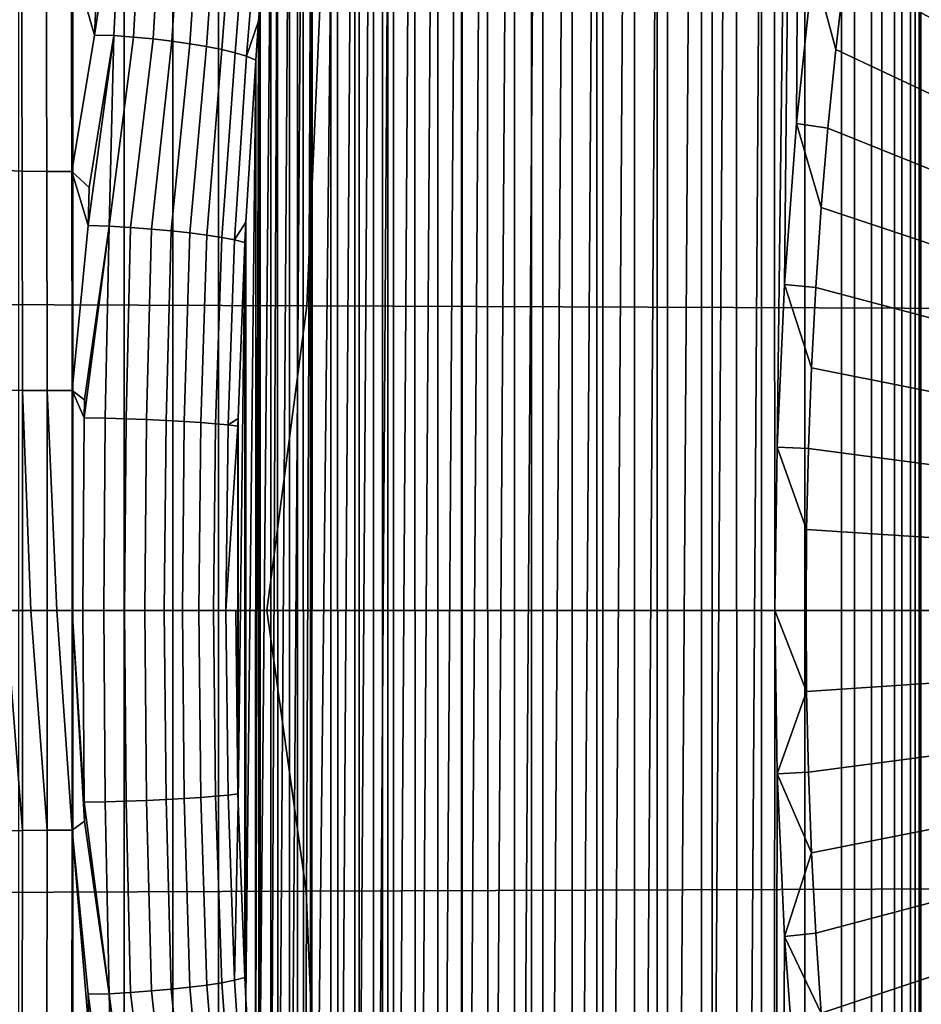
# Model space of a CAD drawing. Header units: metres. Extents: x -240 to 45, y -77 to 27.
# Tile 350 of 656: x -193.8 to -192, y -0.79 to 1.18. Entities that reach past the tile are written whole.
import ezdxf

# ---------------------------------------------------------------- set-up
doc = ezdxf.new("R2010")
doc.units = ezdxf.units.M
doc.layers.add('solid_102011X2', color=7, linetype='CONTINUOUS')

msp = doc.modelspace()

# ---------------------------------------------------------------- linework, layer by layer
at = {"layer": 'solid_102011X2'}
for points in [[(-192.289841, 0.326308, 275.914215), (-192.294632, -0.000008, 275.903595), (-192.298874, 5.488204, 275.894196), (-192.22496, 5.63324, 276.05777)], [(-192.275452, 0.650964, 275.946045), (-192.289841, 0.326308, 275.914215), (-192.22496, 5.63324, 276.05777)], [(-192.251572, 0.972301, 275.998901), (-192.275452, 0.650964, 275.946045), (-192.22496, 5.63324, 276.05777)], [(-192.218307, 1.288682, 276.07251), (-192.251572, 0.972301, 275.998901), (-192.22496, 5.63324, 276.05777)], [(-192.37088, 5.337353, 275.734863), (-192.298874, 5.488204, 275.894196), (-192.370758, -5.337628, 275.735168)], [(-192.294632, -0.000008, 275.903595), (-192.298767, -5.488445, 275.89447), (-192.370758, -5.337628, 275.735168), (-192.298874, 5.488204, 275.894196)], [(-192.440857, 5.180866, 275.580017), (-192.37088, 5.337353, 275.734863), (-192.440735, -5.181175, 275.580322)], [(-192.37088, 5.337353, 275.734863), (-192.370758, -5.337628, 275.735168), (-192.440735, -5.181175, 275.580322)], [(-192.508774, 5.018864, 275.429749), (-192.440857, 5.180866, 275.580017), (-192.508636, -5.019208, 275.430054)], [(-192.440857, 5.180866, 275.580017), (-192.440735, -5.181175, 275.580322), (-192.508636, -5.019208, 275.430054)], [(-192.574524, 4.851521, 275.284241), (-192.508774, 5.018864, 275.429749), (-192.574371, -4.851901, 275.284546)], [(-192.508774, 5.018864, 275.429749), (-192.508636, -5.019208, 275.430054), (-192.574371, -4.851901, 275.284546)], [(-192.638016, 4.679095, 275.143738), (-192.574524, 4.851521, 275.284241), (-192.637863, -4.679513, 275.144073)], [(-192.574524, 4.851521, 275.284241), (-192.574371, -4.851901, 275.284546), (-192.637863, -4.679513, 275.144073)], [(-192.699188, 4.501746, 275.008362), (-192.638016, 4.679095, 275.143738), (-192.699036, -4.5022, 275.008698)], [(-192.638016, 4.679095, 275.143738), (-192.637863, -4.679513, 275.144073), (-192.699036, -4.5022, 275.008698)], [(-192.757919, 4.319841, 274.878418), (-192.699188, 4.501746, 275.008362), (-192.757767, -4.320332, 274.878754)], [(-192.699188, 4.501746, 275.008362), (-192.699036, -4.5022, 275.008698), (-192.757767, -4.320332, 274.878754)], [(-192.814163, 4.133481, 274.753937), (-192.757919, 4.319841, 274.878418), (-192.814011, -4.134007, 274.754272)], [(-192.757919, 4.319841, 274.878418), (-192.757767, -4.320332, 274.878754), (-192.814011, -4.134007, 274.754272)], [(-192.867828, 3.943122, 274.635162), (-192.814163, 4.133481, 274.753937), (-192.867676, -3.943683, 274.635498)], [(-192.814163, 4.133481, 274.753937), (-192.814011, -4.134007, 274.754272), (-192.867676, -3.943683, 274.635498)], [(-192.918884, 3.748831, 274.522186), (-192.867828, 3.943122, 274.635162), (-192.918747, -3.749424, 274.522522)], [(-192.867828, 3.943122, 274.635162), (-192.867676, -3.943683, 274.635498), (-192.918747, -3.749424, 274.522522)], [(-192.967239, 3.551112, 274.415192), (-192.918884, 3.748831, 274.522186), (-192.967087, -3.551737, 274.415527)], [(-192.918884, 3.748831, 274.522186), (-192.918747, -3.749424, 274.522522), (-192.967087, -3.551737, 274.415527)], [(-193.012863, 3.350034, 274.314209), (-192.967239, 3.551112, 274.415192), (-193.012726, -3.350688, 274.314545)], [(-192.967239, 3.551112, 274.415192), (-192.967087, -3.551737, 274.415527), (-193.012726, -3.350688, 274.314545)], [(-193.05571, 3.146098, 274.219421), (-193.012863, 3.350034, 274.314209), (-193.055573, -3.146778, 274.219727)], [(-193.012863, 3.350034, 274.314209), (-193.012726, -3.350688, 274.314545), (-193.055573, -3.146778, 274.219727)], [(-193.095734, 2.939417, 274.130859), (-193.05571, 3.146098, 274.219421), (-193.095596, -2.94012, 274.131134)], [(-193.05571, 3.146098, 274.219421), (-193.055573, -3.146778, 274.219727), (-193.095596, -2.94012, 274.131134)], [(-193.132904, 2.730541, 274.048615), (-193.095734, 2.939417, 274.130859), (-193.132782, -2.731262, 274.048889)], [(-193.095734, 2.939417, 274.130859), (-193.095596, -2.94012, 274.131134), (-193.132782, -2.731262, 274.048889)], [(-193.132904, 2.730541, 274.048615), (-193.167099, -2.520084, 273.9729), (-193.167221, 2.519347, 273.972656)], [(-193.132904, 2.730541, 274.048615), (-193.132782, -2.731262, 274.048889), (-193.167099, -2.520084, 273.9729)], [(-193.21846, -2.167392, 273.859283), (-193.218338, 2.168066, 273.859528), (-193.167221, 2.519347, 273.972656)], [(-193.167099, -2.520084, 273.9729), (-193.21846, -2.167392, 273.859283), (-193.167221, 2.519347, 273.972656)], [(-193.235138, -2.042292, 273.822357), (-193.235672, 2.03804, 273.821198), (-193.218338, 2.168066, 273.859528)], [(-193.21846, -2.167392, 273.859283), (-193.235138, -2.042292, 273.822357), (-193.218338, 2.168066, 273.859528)], [(-193.263214, -1.8136, 273.760254), (-193.263092, 1.814524, 273.760498), (-193.235672, 2.03804, 273.821198)], [(-193.235138, -2.042292, 273.822357), (-193.263214, -1.8136, 273.760254), (-193.235672, 2.03804, 273.821198)], [(-193.286804, -1.598263, 273.708038), (-193.287247, 1.594033, 273.707062), (-193.263092, 1.814524, 273.760498)], [(-193.263214, -1.8136, 273.760254), (-193.286804, -1.598263, 273.708038), (-193.263092, 1.814524, 273.760498)], [(-193.300766, -1.457293, 273.677124), (-193.300659, 1.458608, 273.677368), (-193.287247, 1.594033, 273.707062)], [(-193.286804, -1.598263, 273.708038), (-193.300766, -1.457293, 273.677124), (-193.287247, 1.594033, 273.707062)], [(-193.594604, 1.525089, 273.509155), (-193.65239, 1.149137, 273.44278), (-193.649399, 1.221598, 273.455109)], [(-193.594604, 1.525089, 273.509155), (-193.613678, 1.148033, 273.438782), (-193.65239, 1.149137, 273.44278)], [(-193.594604, 1.525089, 273.509155), (-193.55394, 1.521409, 273.508301), (-193.574341, 1.145058, 273.439636), (-193.613678, 1.148033, 273.438782)], [(-193.55394, 1.521409, 273.508301), (-193.513657, 1.516623, 273.512878), (-193.535522, 1.141305, 273.445587), (-193.574341, 1.145058, 273.439636)], [(-193.513657, 1.516623, 273.512878), (-193.474472, 1.510819, 273.522827), (-193.497879, 1.136839, 273.456573), (-193.535522, 1.141305, 273.445587)], [(-193.915009, 1.5, 272.730133), (-193.915009, -1.5, 272.730133), (-193.221146, -1.5, 272.435608), (-193.221146, 1.5, 272.435608)], [(-193.803177, 1.5, 266.720459), (-193.69574, 1.5, 266.763794), (-193.69574, -1.5, 266.763794), (-193.803177, -1.5, 266.720459)], [(-193.69574, 1.5, 266.763794), (-193.592987, 1.5, 266.817291), (-193.592987, -1.5, 266.817291), (-193.69574, -1.5, 266.763794)], [(-193.592987, 1.5, 266.817291), (-193.495865, 1.5, 266.880432), (-193.495865, -1.5, 266.880432), (-193.592987, -1.5, 266.817291)], [(-193.474472, 1.510819, 273.522827), (-193.437134, 1.504105, 273.537933), (-193.462067, 1.131736, 273.472321), (-193.497879, 1.136839, 273.456573)], [(-193.495865, 1.5, 266.880432), (-193.405289, 1.5, 266.952667), (-193.405289, -1.5, 266.952667), (-193.495865, -1.5, 266.880432)], [(-193.437134, 1.504105, 273.537933), (-193.402313, 1.496605, 273.557892), (-193.428726, 1.126086, 273.492645), (-193.462067, 1.131736, 273.472321)], [(-193.402313, 1.496605, 273.557892), (-193.370682, 1.488459, 273.582397), (-193.398392, 1.119985, 273.517151), (-193.428726, 1.126086, 273.492645)], [(-193.405289, 1.5, 266.952667), (-193.322098, 1.5, 267.033264), (-193.322098, -1.5, 267.033264), (-193.405289, -1.5, 266.952667)], [(-193.322098, 1.5, 267.033264), (-193.24707, 1.5, 267.121552), (-193.24707, -1.5, 267.121552), (-193.322098, -1.5, 267.033264)], [(-193.24707, 1.5, 267.121552), (-193.180893, 1.5, 267.216614), (-193.180893, -1.5, 267.216614), (-193.24707, -1.5, 267.121552)], [(-193.067078, 1.5, 272.362305), (-193.221146, 1.5, 272.435608), (-193.221146, -1.5, 272.435608), (-193.067078, -1.5, 272.362305)], [(-193.180893, 1.5, 267.216614), (-193.124207, 1.5, 267.317657), (-193.124207, -1.5, 267.317657), (-193.180893, -1.5, 267.216614)], [(-193.124207, 1.5, 267.317657), (-193.077515, 1.5, 267.423676), (-193.077515, -1.5, 267.423676), (-193.124207, -1.5, 267.317657)], [(-192.135437, 1.5, 269.877869), (-192.135437, -1.5, 269.877869), (-193.077515, -1.5, 267.423676), (-193.077515, 1.5, 267.423676)], [(-192.91983, 1.5, 272.276154), (-193.067078, 1.5, 272.362305), (-193.067078, -1.5, 272.362305), (-192.91983, -1.5, 272.276154)], [(-192.780472, 1.5, 272.177765), (-192.91983, 1.5, 272.276154), (-192.91983, -1.5, 272.276154), (-192.780472, -1.5, 272.177765)], [(-192.649994, 1.5, 272.067841), (-192.780472, 1.5, 272.177765), (-192.780472, -1.5, 272.177765), (-192.649994, -1.5, 272.067841)], [(-192.529358, 1.5, 271.947205), (-192.649994, 1.5, 272.067841), (-192.649994, -1.5, 272.067841), (-192.529358, -1.5, 271.947205)], [(-192.419449, 1.5, 271.816742), (-192.529358, 1.5, 271.947205), (-192.529358, -1.5, 271.947205), (-192.419449, -1.5, 271.816742)], [(-192.321045, 1.5, 271.677368), (-192.419449, 1.5, 271.816742), (-192.419449, -1.5, 271.816742), (-192.321045, -1.5, 271.677368)], [(-192.234894, 1.5, 271.530121), (-192.321045, 1.5, 271.677368), (-192.321045, -1.5, 271.677368), (-192.234894, -1.5, 271.530121)], [(-192.161591, 1.5, 271.376068), (-192.234894, 1.5, 271.530121), (-192.234894, -1.5, 271.530121), (-192.161591, -1.5, 271.376068)], [(-192.101685, 1.5, 271.216339), (-192.161591, 1.5, 271.376068), (-192.161591, -1.5, 271.376068), (-192.101685, -1.5, 271.216339)], [(-192.081146, -1.5, 270.039612), (-192.135437, -1.5, 269.877869), (-192.135437, 1.5, 269.877869), (-192.081146, 1.5, 270.039612)], [(-192.055618, 1.5, 271.052063), (-192.101685, 1.5, 271.216339), (-192.101685, -1.5, 271.216339), (-192.055618, -1.5, 271.052063)], [(-192.081146, 1.5, 270.039612), (-192.040848, 1.5, 270.205383), (-192.040848, -1.5, 270.205383), (-192.081146, -1.5, 270.039612)], [(-192.023712, 1.5, 270.88446), (-192.055618, 1.5, 271.052063), (-192.055618, -1.5, 271.052063), (-192.023712, -1.5, 270.88446)], [(-192.040848, 1.5, 270.205383), (-192.014801, 1.5, 270.373993), (-192.014801, -1.5, 270.373993), (-192.040848, -1.5, 270.205383)], [(-192.00621, 1.5, 270.714783), (-192.023712, 1.5, 270.88446), (-192.023712, -1.5, 270.88446), (-192.00621, -1.5, 270.714783)], [(-192.014801, 1.5, 270.373993), (-192.003235, 1.5, 270.544189), (-192.003235, -1.5, 270.544189), (-192.014801, -1.5, 270.373993)], [(-192.003235, 1.5, 270.544189), (-192.00621, 1.5, 270.714783), (-192.00621, -1.5, 270.714783), (-192.003235, -1.5, 270.544189)], [(-193.370682, 1.488459, 273.582397), (-193.342804, 1.479816, 273.610962), (-193.371628, 1.11354, 273.54541), (-193.398392, 1.119985, 273.517151)], [(-193.342804, 1.479816, 273.610962), (-193.319214, 1.470838, 273.643066), (-193.348892, 1.106862, 273.576965), (-193.371628, 1.11354, 273.54541)], [(-193.319214, 1.470838, 273.643066), (-193.300659, 1.458608, 273.677368), (-193.324844, 1.176504, 273.62384), (-193.348892, 1.106862, 273.576965)], [(-193.324661, -1.179034, 273.624268), (-193.324844, 1.176504, 273.62384), (-193.300659, 1.458608, 273.677368)], [(-193.300766, -1.457293, 273.677124), (-193.324661, -1.179034, 273.624268), (-193.300659, 1.458608, 273.677368)], [(-191.72908, 1.183027, 277.050995), (-191.746735, 1.056002, 277.011902), (-192.155014, 1.275944, 276.204224), (-192.134659, 1.429985, 276.249268)], [(-193.798096, 1.312204, 273.469543), (-193.797073, 0.877514, 273.399017), (-193.84523, 0.879229, 273.386139), (-193.846207, 1.314819, 273.456635)], [(-193.748734, 1.31076, 273.476471), (-193.747681, 0.876586, 273.405853), (-193.797073, 0.877514, 273.399017), (-193.798096, 1.312204, 273.469543)], [(-193.747681, 0.876586, 273.405853), (-193.748734, 1.31076, 273.476471), (-193.698868, 1.31051, 273.477356), (-193.697815, 0.87646, 273.406525)], [(-193.698868, 1.31051, 273.477356), (-193.649399, 1.221598, 273.455109), (-193.65239, 1.149137, 273.44278)], [(-193.697815, 0.87646, 273.406525), (-193.698868, 1.31051, 273.477356), (-193.65239, 1.149137, 273.44278)], [(-192.173035, 1.1202, 276.164337), (-192.188705, 0.962962, 276.129639), (-192.251572, 0.972301, 275.998901), (-192.218307, 1.288682, 276.07251)], [(-192.155014, 1.275944, 276.204224), (-192.173035, 1.1202, 276.164337), (-192.218307, 1.288682, 276.07251)], [(-191.746735, 1.056002, 277.011902), (-191.76239, 0.927463, 276.977295), (-192.173035, 1.1202, 276.164337), (-192.155014, 1.275944, 276.204224)], [(-193.201889, 1.215978, 333.76062), (-194.883514, 1.229547, 332.19812), (-194.910583, 0.614942, 332.222504), (-193.228348, 0.608156, 333.785004)], [(-191.499863, 1.202562, 335.311432), (-193.201889, 1.215978, 333.76062), (-193.228348, 0.608156, 333.785004), (-191.525711, 0.601445, 335.335815)], [(-193.348892, 1.106862, 273.576965), (-193.324844, 1.176504, 273.62384), (-193.330673, 1.098623, 273.610962)], [(-193.330795, -1.097036, 273.610687), (-193.330673, 1.098623, 273.610962), (-193.324844, 1.176504, 273.62384)], [(-193.324661, -1.179034, 273.624268), (-193.330795, -1.097036, 273.610687), (-193.324844, 1.176504, 273.62384)], [(-193.613678, 1.148033, 273.438782), (-193.662964, 0.84472, 273.399231), (-193.697815, 0.87646, 273.406525), (-193.65239, 1.149137, 273.44278)], [(-193.613678, 1.148033, 273.438782), (-193.665115, 0.768421, 273.390381), (-193.662964, 0.84472, 273.399231)], [(-193.613678, 1.148033, 273.438782), (-193.622925, 0.767153, 273.387665), (-193.665115, 0.768421, 273.390381)], [(-193.613678, 1.148033, 273.438782), (-193.574341, 1.145058, 273.439636), (-193.622925, 0.767153, 273.387665)], [(-193.535522, 1.141305, 273.445587), (-193.58046, 0.764739, 273.3909), (-193.622925, 0.767153, 273.387665), (-193.574341, 1.145058, 273.439636)], [(-193.497879, 1.136839, 273.456573), (-193.538895, 0.761727, 273.400085), (-193.58046, 0.764739, 273.3909), (-193.535522, 1.141305, 273.445587)], [(-193.462067, 1.131736, 273.472321), (-193.499115, 0.758179, 273.41507), (-193.538895, 0.761727, 273.400085), (-193.497879, 1.136839, 273.456573)], [(-193.428726, 1.126086, 273.492645), (-193.461884, 0.754165, 273.435547), (-193.499115, 0.758179, 273.41507), (-193.462067, 1.131736, 273.472321)], [(-193.398392, 1.119985, 273.517151), (-193.427979, 0.749768, 273.46106), (-193.461884, 0.754165, 273.435547), (-193.428726, 1.126086, 273.492645)], [(-193.371628, 1.11354, 273.54541), (-193.398071, 0.745075, 273.491119), (-193.427979, 0.749768, 273.46106), (-193.398392, 1.119985, 273.517151)], [(-193.348892, 1.106862, 273.576965), (-193.372787, 0.740183, 273.525146), (-193.398071, 0.745075, 273.491119), (-193.371628, 1.11354, 273.54541)], [(-193.348892, 1.106862, 273.576965), (-193.330673, 1.098623, 273.610962), (-193.350616, 0.77514, 273.566833), (-193.372787, 0.740183, 273.525146)], [(-191.76239, 0.927463, 276.977295), (-191.776001, 0.797495, 276.947174), (-192.188705, 0.962962, 276.129639), (-192.173035, 1.1202, 276.164337)], [(-193.350586, -0.775712, 273.566864), (-193.350616, 0.77514, 273.566833), (-193.330673, 1.098623, 273.610962)], [(-193.330795, -1.097036, 273.610687), (-193.350586, -0.775712, 273.566864), (-193.330673, 1.098623, 273.610962)], [(-192.201996, 0.804438, 276.10022), (-192.212906, 0.644842, 276.076111), (-192.275452, 0.650964, 275.946045), (-192.251572, 0.972301, 275.998901)], [(-192.188705, 0.962962, 276.129639), (-192.201996, 0.804438, 276.10022), (-192.251572, 0.972301, 275.998901)], [(-191.776001, 0.797495, 276.947174), (-191.787552, 0.666321, 276.9216), (-192.201996, 0.804438, 276.10022), (-192.188705, 0.962962, 276.129639)], [(-193.797073, 0.877514, 273.399017), (-193.796356, 0.439453, 273.356445), (-193.844543, 0.440301, 273.343597), (-193.84523, 0.879229, 273.386139)], [(-193.747681, 0.876586, 273.405853), (-193.746933, 0.438999, 273.36322), (-193.796356, 0.439453, 273.356445), (-193.797073, 0.877514, 273.399017)], [(-193.746933, 0.438999, 273.36322), (-193.747681, 0.876586, 273.405853), (-193.697815, 0.87646, 273.406525), (-193.697067, 0.438948, 273.36377)], [(-193.697815, 0.87646, 273.406525), (-193.662964, 0.84472, 273.399231), (-193.665115, 0.768421, 273.390381)], [(-193.697067, 0.438948, 273.36377), (-193.697815, 0.87646, 273.406525), (-193.665115, 0.768421, 273.390381)], [(-191.787552, 0.666321, 276.9216), (-191.797012, 0.534257, 276.900665), (-192.212906, 0.644842, 276.076111), (-192.201996, 0.804438, 276.10022)], [(-193.622925, 0.767153, 273.387665), (-193.672363, 0.42039, 273.360565), (-193.697067, 0.438948, 273.36377), (-193.665115, 0.768421, 273.390381)], [(-193.622925, 0.767153, 273.387665), (-193.672867, 0.384798, 273.35849), (-193.672363, 0.42039, 273.360565)], [(-193.622925, 0.767153, 273.387665), (-193.631165, 0.384079, 273.35672), (-193.672867, 0.384798, 273.35849)], [(-193.622925, 0.767153, 273.387665), (-193.58046, 0.764739, 273.3909), (-193.589432, 0.382834, 273.360718), (-193.631165, 0.384079, 273.35672)], [(-193.372787, 0.740183, 273.525146), (-193.350616, 0.77514, 273.566833), (-193.352646, 0.734647, 273.562347)], [(-193.352737, -0.732893, 273.562134), (-193.352646, 0.734647, 273.562347), (-193.350616, 0.77514, 273.566833)], [(-193.350586, -0.775712, 273.566864), (-193.352737, -0.732893, 273.562134), (-193.350616, 0.77514, 273.566833)], [(-193.58046, 0.764739, 273.3909), (-193.538895, 0.761727, 273.400085), (-193.548676, 0.381298, 273.370544), (-193.589432, 0.382834, 273.360718)], [(-193.538895, 0.761727, 273.400085), (-193.499115, 0.758179, 273.41507), (-193.509705, 0.379501, 273.385925), (-193.548676, 0.381298, 273.370544)], [(-193.499115, 0.758179, 273.41507), (-193.461884, 0.754165, 273.435547), (-193.473267, 0.37748, 273.406586), (-193.509705, 0.379501, 273.385925)], [(-193.461884, 0.754165, 273.435547), (-193.427979, 0.749768, 273.46106), (-193.440063, 0.375273, 273.432129), (-193.473267, 0.37748, 273.406586)], [(-193.427979, 0.749768, 273.46106), (-193.398071, 0.745075, 273.491119), (-193.410767, 0.372923, 273.462036), (-193.440063, 0.375273, 273.432129)], [(-193.398071, 0.745075, 273.491119), (-193.372787, 0.740183, 273.525146), (-193.385941, 0.370477, 273.495758), (-193.410767, 0.372923, 273.462036)], [(-193.372787, 0.740183, 273.525146), (-193.352646, 0.734647, 273.562347), (-193.365692, 0.383447, 273.533478), (-193.385941, 0.370477, 273.495758)], [(-193.365677, -0.383759, 273.533478), (-193.365692, 0.383447, 273.533478), (-193.352646, 0.734647, 273.562347)], [(-193.352737, -0.732893, 273.562134), (-193.365677, -0.383759, 273.533478), (-193.352646, 0.734647, 273.562347)], [(-192.221405, 0.484384, 276.057312), (-192.227478, 0.323281, 276.043854), (-192.289841, 0.326308, 275.914215), (-192.275452, 0.650964, 275.946045)], [(-192.212906, 0.644842, 276.076111), (-192.221405, 0.484384, 276.057312), (-192.275452, 0.650964, 275.946045)], [(-191.797012, 0.534257, 276.900665), (-191.804398, 0.401437, 276.884338), (-192.221405, 0.484384, 276.057312), (-192.212906, 0.644842, 276.076111)], [(-193.228348, 0.608156, 333.785004), (-194.910583, 0.614942, 332.222504), (-194.853302, 0, 332.292755), (-193.308365, 0, 333.727631)], [(-191.525711, 0.601445, 335.335815), (-193.228348, 0.608156, 333.785004), (-193.308365, 0, 333.727631), (-191.773636, 0, 335.127899)], [(-191.804398, 0.401437, 276.884338), (-191.809677, 0.267926, 276.87265), (-192.227478, 0.323281, 276.043854), (-192.221405, 0.484384, 276.057312)], [(-193.796356, 0.439453, 273.356445), (-193.796066, 0.000009, 273.342133), (-193.829971, 0.00001, 273.333771), (-193.844543, 0.440301, 273.343597)], [(-193.779221, 0.000008, 273.345123), (-193.796066, 0.000009, 273.342133), (-193.796356, 0.439453, 273.356445)], [(-193.746933, 0.438999, 273.36322), (-193.746643, 0.000007, 273.348877), (-193.779221, 0.000008, 273.345123), (-193.796356, 0.439453, 273.356445)], [(-193.727432, 0.000006, 273.349823), (-193.746933, 0.438999, 273.36322), (-193.697067, 0.438948, 273.36377), (-193.696777, 0.000005, 273.349396)], [(-193.727432, 0.000006, 273.349823), (-193.746643, 0.000007, 273.348877), (-193.746933, 0.438999, 273.36322)], [(-193.696777, 0.000005, 273.349396), (-193.697067, 0.438948, 273.36377), (-193.672867, 0.384798, 273.35849), (-193.675461, 0.000005, 273.347748)], [(-193.697067, 0.438948, 273.36377), (-193.672363, 0.42039, 273.360565), (-193.672867, 0.384798, 273.35849)], [(-193.63382, 0.000034, 273.346252), (-193.675461, 0.000005, 273.347748), (-193.672867, 0.384798, 273.35849), (-193.631165, 0.384079, 273.35672)], [(-193.592361, 0.000033, 273.350555), (-193.63382, 0.000034, 273.346252), (-193.631165, 0.384079, 273.35672), (-193.589432, 0.382834, 273.360718)], [(-193.551895, 0.000031, 273.360565), (-193.592361, 0.000033, 273.350555), (-193.589432, 0.382834, 273.360718), (-193.548676, 0.381298, 273.370544)], [(-193.513214, 0.000028, 273.376099), (-193.551895, 0.000031, 273.360565), (-193.548676, 0.381298, 273.370544), (-193.509705, 0.379501, 273.385925)], [(-193.477051, 0.000024, 273.39682), (-193.513214, 0.000028, 273.376099), (-193.509705, 0.379501, 273.385925), (-193.473267, 0.37748, 273.406586)], [(-193.444122, 0.00002, 273.422363), (-193.477051, 0.000024, 273.39682), (-193.473267, 0.37748, 273.406586), (-193.440063, 0.375273, 273.432129)], [(-193.415039, 0.000015, 273.45224), (-193.444122, 0.00002, 273.422363), (-193.440063, 0.375273, 273.432129), (-193.410767, 0.372923, 273.462036)], [(-193.385941, 0.370477, 273.495758), (-193.365692, 0.383447, 273.533478), (-193.366089, 0.367807, 273.532593)], [(-193.366135, -0.366006, 273.532501), (-193.366089, 0.367807, 273.532593), (-193.365692, 0.383447, 273.533478)], [(-193.365677, -0.383759, 273.533478), (-193.366135, -0.366006, 273.532501), (-193.365692, 0.383447, 273.533478)], [(-193.390396, 0.000009, 273.48584), (-193.415039, 0.000015, 273.45224), (-193.410767, 0.372923, 273.462036), (-193.385941, 0.370477, 273.495758)], [(-193.390396, 0.000009, 273.48584), (-193.385941, 0.370477, 273.495758), (-193.366089, 0.367807, 273.532593)], [(-193.390396, 0.000009, 273.48584), (-193.366089, 0.367807, 273.532593), (-193.366135, -0.366006, 273.532501), (-193.370636, 0.000003, 273.522552)], [(-192.231125, 0.161746, 276.035797), (-192.232346, -0.000004, 276.033081), (-192.294632, -0.000008, 275.903595), (-192.289841, 0.326308, 275.914215)], [(-192.227478, 0.323281, 276.043854), (-192.231125, 0.161746, 276.035797), (-192.289841, 0.326308, 275.914215)], [(-191.809677, 0.267926, 276.87265), (-191.812851, 0.134006, 276.865631), (-192.231125, 0.161746, 276.035797), (-192.227478, 0.323281, 276.043854)], [(-191.812851, 0.134006, 276.865631), (-191.813904, 0, 276.863281), (-192.232346, -0.000004, 276.033081), (-192.231125, 0.161746, 276.035797)], [(-193.308365, 0, 333.727631), (-194.853302, 0, 332.292755), (-194.911926, -0.566999, 332.223724), (-193.229675, -0.560741, 333.786224)], [(-193.844528, -0.44028, 273.343597), (-193.844269, 0.000011, 273.329285), (-193.829971, 0.00001, 273.333771), (-193.796341, -0.439435, 273.356445)], [(-193.796341, -0.439435, 273.356445), (-193.829971, 0.00001, 273.333771), (-193.796066, 0.000009, 273.342133)], [(-193.796341, -0.439435, 273.356445), (-193.796066, 0.000009, 273.342133), (-193.779221, 0.000008, 273.345123), (-193.746918, -0.438985, 273.36319)], [(-193.746918, -0.438985, 273.36319), (-193.779221, 0.000008, 273.345123), (-193.746643, 0.000007, 273.348877)], [(-193.746918, -0.438985, 273.36319), (-193.746643, 0.000007, 273.348877), (-193.727432, 0.000006, 273.349823), (-193.697052, -0.438937, 273.36377)], [(-193.697052, -0.438937, 273.36377), (-193.727432, 0.000006, 273.349823), (-193.696777, 0.000005, 273.349396)], [(-193.697052, -0.438937, 273.36377), (-193.696777, 0.000005, 273.349396), (-193.672348, -0.420637, 273.360565)], [(-193.672882, -0.382938, 273.358398), (-193.696777, 0.000005, 273.349396), (-193.675461, 0.000005, 273.347748)], [(-193.672882, -0.382938, 273.358398), (-193.672348, -0.420637, 273.360565), (-193.696777, 0.000005, 273.349396)], [(-193.63382, 0.000034, 273.346252), (-193.631195, -0.382218, 273.356598), (-193.672882, -0.382938, 273.358398), (-193.675461, 0.000005, 273.347748)], [(-193.631195, -0.382218, 273.356598), (-193.63382, 0.000034, 273.346252), (-193.592361, 0.000033, 273.350555), (-193.589462, -0.380978, 273.360626)], [(-193.589462, -0.380978, 273.360626), (-193.592361, 0.000033, 273.350555), (-193.551895, 0.000031, 273.360565), (-193.548721, -0.37945, 273.370422)], [(-193.548721, -0.37945, 273.370422), (-193.551895, 0.000031, 273.360565), (-193.513214, 0.000028, 273.376099), (-193.509735, -0.377663, 273.385803)], [(-193.509735, -0.377663, 273.385803), (-193.513214, 0.000028, 273.376099), (-193.477051, 0.000024, 273.39682), (-193.473297, -0.375652, 273.406494)], [(-193.473297, -0.375652, 273.406494), (-193.477051, 0.000024, 273.39682), (-193.444122, 0.00002, 273.422363), (-193.440109, -0.373456, 273.432037)], [(-193.440109, -0.373456, 273.432037), (-193.444122, 0.00002, 273.422363), (-193.415039, 0.000015, 273.45224), (-193.410812, -0.371119, 273.461945)], [(-193.410812, -0.371119, 273.461945), (-193.415039, 0.000015, 273.45224), (-193.390396, 0.000009, 273.48584), (-193.385986, -0.368685, 273.495667)], [(-193.390396, 0.000009, 273.48584), (-193.370636, 0.000003, 273.522552), (-193.366135, -0.366006, 273.532501), (-193.385986, -0.368685, 273.495667)], [(-193.308365, 0, 333.727631), (-193.229675, -0.560741, 333.786224), (-191.527008, -0.554554, 335.337036), (-191.773636, 0, 335.127899)], [(-192.294632, -0.000008, 275.903595), (-192.289841, -0.326325, 275.914215), (-192.298767, -5.488445, 275.89447)], [(-192.232346, -0.000004, 276.033081), (-192.231125, -0.161755, 276.035797), (-192.294632, -0.000008, 275.903595)], [(-192.231125, -0.161755, 276.035797), (-192.289841, -0.326325, 275.914215), (-192.294632, -0.000008, 275.903595)], [(-191.813904, 0, 276.863281), (-191.812851, -0.134006, 276.865631), (-192.231125, -0.161755, 276.035797), (-192.232346, -0.000004, 276.033081)], [(-191.809677, -0.267926, 276.87265), (-192.227478, -0.32329, 276.043854), (-192.231125, -0.161755, 276.035797), (-191.812851, -0.134006, 276.865631)], [(-192.231125, -0.161755, 276.035797), (-192.227478, -0.32329, 276.043854), (-192.289841, -0.326325, 275.914215)], [(-191.804398, -0.401437, 276.884338), (-192.22139, -0.484393, 276.057312), (-192.227478, -0.32329, 276.043854), (-191.809677, -0.267926, 276.87265)], [(-192.289841, -0.326325, 275.914215), (-192.275452, -0.65098, 275.946045), (-192.298767, -5.488445, 275.89447)], [(-192.227478, -0.32329, 276.043854), (-192.22139, -0.484393, 276.057312), (-192.289841, -0.326325, 275.914215)], [(-192.22139, -0.484393, 276.057312), (-192.275452, -0.65098, 275.946045), (-192.289841, -0.326325, 275.914215)], [(-193.440109, -0.373456, 273.432037), (-193.428055, -0.748079, 273.460876), (-193.46196, -0.752466, 273.435364), (-193.473297, -0.375652, 273.406494)], [(-193.410812, -0.371119, 273.461945), (-193.398148, -0.743397, 273.490936), (-193.428055, -0.748079, 273.460876), (-193.440109, -0.373456, 273.432037)], [(-193.385986, -0.368685, 273.495667), (-193.372864, -0.738516, 273.524963), (-193.398148, -0.743397, 273.490936), (-193.410812, -0.371119, 273.461945)], [(-193.385986, -0.368685, 273.495667), (-193.366135, -0.366006, 273.532501), (-193.365677, -0.383759, 273.533478), (-193.372864, -0.738516, 273.524963)], [(-193.631195, -0.382218, 273.356598), (-193.622986, -0.765425, 273.387482), (-193.672882, -0.382938, 273.358398)], [(-193.622986, -0.765425, 273.387482), (-193.672348, -0.420637, 273.360565), (-193.672882, -0.382938, 273.358398)], [(-193.589462, -0.380978, 273.360626), (-193.580505, -0.763016, 273.390717), (-193.622986, -0.765425, 273.387482), (-193.631195, -0.382218, 273.356598)], [(-193.548721, -0.37945, 273.370422), (-193.538956, -0.760011, 273.399902), (-193.580505, -0.763016, 273.390717), (-193.589462, -0.380978, 273.360626)], [(-193.509735, -0.377663, 273.385803), (-193.499176, -0.75647, 273.414886), (-193.538956, -0.760011, 273.399902), (-193.548721, -0.37945, 273.370422)], [(-193.473297, -0.375652, 273.406494), (-193.46196, -0.752466, 273.435364), (-193.499176, -0.75647, 273.414886), (-193.509735, -0.377663, 273.385803)], [(-193.372864, -0.738516, 273.524963), (-193.365677, -0.383759, 273.533478), (-193.352737, -0.732893, 273.562134)], [(-191.797012, -0.534257, 276.900665), (-192.212906, -0.64485, 276.076111), (-192.22139, -0.484393, 276.057312), (-191.804398, -0.401437, 276.884338)], [(-193.622986, -0.765425, 273.387482), (-193.665161, -0.766594, 273.390167), (-193.697052, -0.438937, 273.36377), (-193.672348, -0.420637, 273.360565)], [(-193.796341, -0.439435, 273.356445), (-193.797043, -0.877491, 273.398987), (-193.8452, -0.879202, 273.386108), (-193.844528, -0.44028, 273.343597)], [(-193.746918, -0.438985, 273.36319), (-193.74765, -0.876566, 273.405823), (-193.797043, -0.877491, 273.398987), (-193.796341, -0.439435, 273.356445)], [(-193.74765, -0.876566, 273.405823), (-193.746918, -0.438985, 273.36319), (-193.697052, -0.438937, 273.36377), (-193.697769, -0.876443, 273.406525)], [(-193.697769, -0.876443, 273.406525), (-193.697052, -0.438937, 273.36377), (-193.662949, -0.845207, 273.399261)], [(-193.697052, -0.438937, 273.36377), (-193.665161, -0.766594, 273.390167), (-193.662949, -0.845207, 273.399261)], [(-192.22139, -0.484393, 276.057312), (-192.212906, -0.64485, 276.076111), (-192.275452, -0.65098, 275.946045)], [(-191.787552, -0.666321, 276.9216), (-192.201996, -0.804447, 276.10022), (-192.212906, -0.64485, 276.076111), (-191.797012, -0.534257, 276.900665)], [(-193.229675, -0.560741, 333.786224), (-194.911926, -0.566999, 332.223724), (-194.886261, -1.181712, 332.200592), (-193.204575, -1.168671, 333.763092)], [(-191.527008, -0.554554, 335.337036), (-193.229675, -0.560741, 333.786224), (-193.204575, -1.168671, 333.763092), (-191.502487, -1.155777, 335.313904)], [(-192.212906, -0.64485, 276.076111), (-192.201996, -0.804447, 276.10022), (-192.275452, -0.65098, 275.946045)], [(-192.275452, -0.65098, 275.946045), (-192.251572, -0.972317, 275.998901), (-192.298767, -5.488445, 275.89447)], [(-192.201996, -0.804447, 276.10022), (-192.251572, -0.972317, 275.998901), (-192.275452, -0.65098, 275.946045)], [(-191.776001, -0.797495, 276.947174), (-192.188705, -0.96297, 276.129639), (-192.201996, -0.804447, 276.10022), (-191.787552, -0.666321, 276.9216)], [(-193.428055, -0.748079, 273.460876), (-193.398148, -0.743397, 273.490936), (-193.37175, -1.111993, 273.545166), (-193.398499, -1.118427, 273.516907)], [(-193.398148, -0.743397, 273.490936), (-193.372864, -0.738516, 273.524963), (-193.348999, -1.105327, 273.576691), (-193.37175, -1.111993, 273.545166)], [(-193.372864, -0.738516, 273.524963), (-193.352737, -0.732893, 273.562134), (-193.350586, -0.775712, 273.566864), (-193.348999, -1.105327, 273.576691)], [(-193.622986, -0.765425, 273.387482), (-193.613739, -1.146428, 273.438507), (-193.665161, -0.766594, 273.390167)], [(-193.613739, -1.146428, 273.438507), (-193.662949, -0.845207, 273.399261), (-193.665161, -0.766594, 273.390167)], [(-193.622986, -0.765425, 273.387482), (-193.580505, -0.763016, 273.390717), (-193.535599, -1.13971, 273.445343), (-193.574402, -1.143457, 273.439362)], [(-193.622986, -0.765425, 273.387482), (-193.574402, -1.143457, 273.439362), (-193.613739, -1.146428, 273.438507)], [(-193.580505, -0.763016, 273.390717), (-193.538956, -0.760011, 273.399902), (-193.497955, -1.135251, 273.456299), (-193.535599, -1.13971, 273.445343)], [(-193.538956, -0.760011, 273.399902), (-193.499176, -0.75647, 273.414886), (-193.462158, -1.130157, 273.472076), (-193.497955, -1.135251, 273.456299)], [(-193.499176, -0.75647, 273.414886), (-193.46196, -0.752466, 273.435364), (-193.428818, -1.124516, 273.492401), (-193.462158, -1.130157, 273.472076)], [(-193.46196, -0.752466, 273.435364), (-193.428055, -0.748079, 273.460876), (-193.398499, -1.118427, 273.516907), (-193.428818, -1.124516, 273.492401)], [(-193.348999, -1.105327, 273.576691), (-193.350586, -0.775712, 273.566864), (-193.330795, -1.097036, 273.610687)]]:
    msp.add_3dface(points, dxfattribs=at)

doc.saveas('drawing.dxf')
